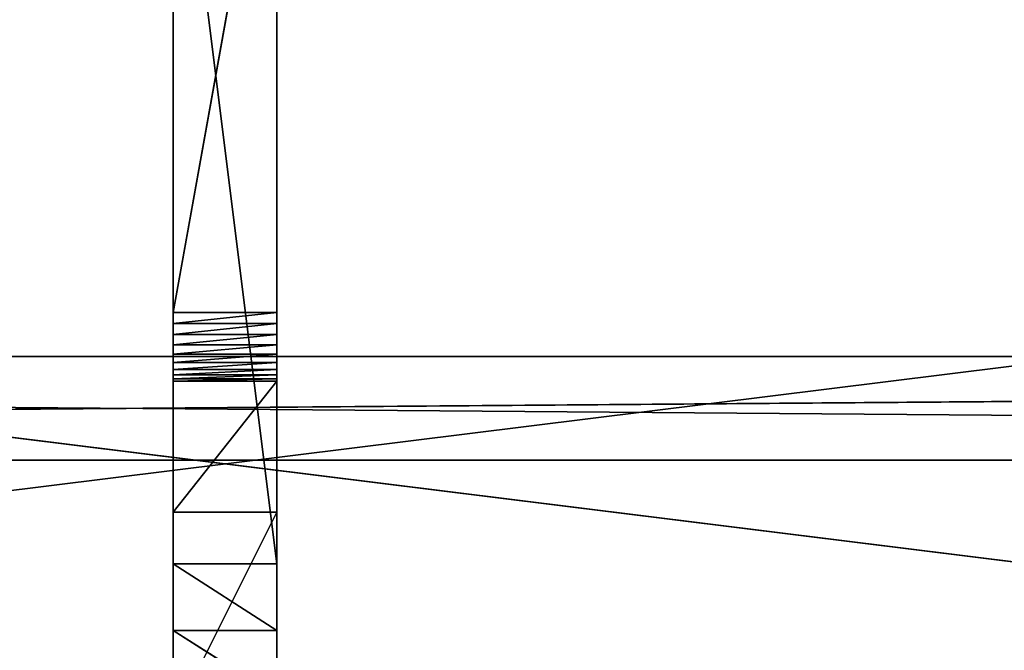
# Model space of a CAD drawing. Header units: centimetres. Extents: x 0.1 to 22.3, y 0.1 to 22.3.
# Tile 495 of 632: x 10.9 to 12.4, y 20.5 to 21.4. Entities that reach past the tile are written whole.
import ezdxf

# ---------------------------------------------------------------- set-up
doc = ezdxf.new("R2010")
doc.units = ezdxf.units.CM
doc.header["$LTSCALE"] = 2.54
doc.layers.get('0').update_dxf_attribs({"true_color": 0xff5454})

# ---------------------------------------------------------------- blocks, each defined once
blk = doc.blocks.new('Kosz na _mieci DELLA.STL')
at = {"color": 0}
for p, q in [((18.8375, 19.8158, 47.25), (0.3375, 22.1158, 47.25)), ((18.8375, 19.8158, 47.25), (0.3375, 22.1158, 47.25)), ((3.6375, 19.8158, 47.35), (22.1375, 22.1158, 47.35)), ((3.6375, 19.8158, 47.35), (22.1375, 22.1158, 47.35)), ((11.3125, 21.8158, 45.7575), (11.1625, 20.9797, 45.7575)), ((11.3125, 21.8158, 45.7575), (11.1625, 20.9797, 45.7575)), ((11.1625, 21.8158, 45.7575), (11.1625, 20.9797, 45.7575)), ((11.1625, 20.6158, 43.2575), (11.1625, 21.8158, 43.2575)), ((11.1625, 21.8158, 43.2575), (11.3125, 20.6158, 43.2575)), ((11.1625, 21.8158, 43.2575), (11.3125, 20.6158, 43.2575)), ((11.1625, 20.6908, 43.7575), (11.1625, 21.8158, 43.2575)), ((11.1625, 20.6158, 43.2575), (11.1625, 21.8158, 43.2575)), ((11.1625, 20.6908, 43.7575), (11.1625, 21.8158, 43.2575)), ((11.1625, 20.9797, 45.7575), (11.1625, 21.8158, 43.2575)), ((11.1625, 20.9797, 45.7575), (11.1625, 21.8158, 43.2575)), ((11.1625, 21.8158, 45.7575), (11.1625, 20.9797, 45.7575)), ((11.3125, 20.9797, 45.7575), (11.3125, 21.8158, 45.7575)), ((11.3125, 21.8158, 43.2575), (11.3125, 20.6158, 43.2575)), ((11.3125, 21.8158, 43.2575), (11.3125, 20.6158, 43.2575)), ((11.3125, 21.8158, 43.2575), (11.3125, 20.6908, 43.7575)), ((11.3125, 21.8158, 45.7575), (11.3125, 20.6908, 43.7575)), ((11.3125, 21.8158, 43.2575), (11.3125, 20.6908, 43.7575)), ((11.3125, 21.8158, 45.7575), (11.3125, 20.6908, 43.7575)), ((11.3125, 20.9797, 45.7575), (11.3125, 21.8158, 45.7575)), ((11.1625, 20.9797, 45.7575), (11.3125, 20.9797, 45.7575)), ((11.1625, 20.6908, 43.7575), (11.1625, 20.9797, 45.7575)), ((11.1625, 20.6908, 44.0575), (11.1625, 20.9797, 45.7575)), ((11.1625, 20.6908, 43.7575), (11.1625, 20.9797, 45.7575)), ((11.1625, 20.6908, 44.0575), (11.1625, 20.9797, 45.7575)), ((11.1625, 20.8804, 45.6692), (11.1625, 20.9797, 45.7575)), ((11.1625, 20.8804, 45.6692), (11.1625, 20.9797, 45.7575)), ((11.1625, 20.9636, 45.7562), (11.1625, 20.9797, 45.7575)), ((11.3125, 20.9797, 45.7575), (11.1625, 20.9636, 45.7562)), ((11.3125, 20.9797, 45.7575), (11.1625, 20.9636, 45.7562)), ((11.1625, 20.9797, 45.7575), (11.3125, 20.9797, 45.7575)), ((11.1625, 20.9636, 45.7562), (11.1625, 20.9797, 45.7575)), ((11.3125, 20.9797, 45.7575), (11.3125, 20.6908, 43.7575)), ((11.3125, 20.9797, 45.7575), (11.3125, 20.6908, 43.7575)), ((11.3125, 20.9797, 45.7575), (11.3125, 20.6908, 44.0575)), ((11.3125, 20.9797, 45.7575), (11.3125, 20.6908, 44.0575)), ((11.3125, 20.9797, 45.7575), (11.3125, 20.8804, 45.6692)), ((11.3125, 20.9797, 45.7575), (11.3125, 20.8804, 45.6692)), ((11.3125, 20.9797, 45.7575), (11.3125, 20.9636, 45.7562)), ((11.3125, 20.9797, 45.7575), (11.3125, 20.9636, 45.7562)), ((11.1625, 20.8804, 45.6692), (11.1625, 20.9636, 45.7562)), ((11.1625, 20.8804, 45.6692), (11.1625, 20.9636, 45.7562)), ((11.1625, 20.948, 45.7523), (11.1625, 20.9636, 45.7562)), ((11.3125, 20.9636, 45.7562), (11.1625, 20.948, 45.7523)), ((11.3125, 20.9636, 45.7562), (11.1625, 20.948, 45.7523)), ((11.3125, 20.9636, 45.7562), (11.1625, 20.9636, 45.7562)), ((11.1625, 20.948, 45.7523), (11.1625, 20.9636, 45.7562)), ((11.3125, 20.9636, 45.7562), (11.1625, 20.9636, 45.7562)), ((11.3125, 20.9636, 45.7562), (11.3125, 20.8804, 45.6692)), ((11.3125, 20.9636, 45.7562), (11.3125, 20.8804, 45.6692)), ((11.3125, 20.9636, 45.7562), (11.3125, 20.948, 45.7523)), ((11.3125, 20.9636, 45.7562), (11.3125, 20.948, 45.7523)), ((11.1625, 20.9331, 45.746), (11.1625, 20.948, 45.7523)), ((11.1625, 20.948, 45.7523), (11.1625, 20.8804, 45.6692)), ((11.1625, 20.948, 45.7523), (11.1625, 20.8804, 45.6692)), ((11.3125, 20.948, 45.7523), (11.1625, 20.9331, 45.746)), ((11.3125, 20.948, 45.7523), (11.1625, 20.9331, 45.746)), ((11.3125, 20.948, 45.7523), (11.1625, 20.948, 45.7523)), ((11.1625, 20.9331, 45.746), (11.1625, 20.948, 45.7523)), ((11.3125, 20.948, 45.7523), (11.1625, 20.948, 45.7523)), ((11.3125, 20.948, 45.7523), (11.3125, 20.9331, 45.746)), ((11.3125, 20.8804, 45.6692), (11.3125, 20.948, 45.7523)), ((11.3125, 20.8804, 45.6692), (11.3125, 20.948, 45.7523)), ((11.3125, 20.948, 45.7523), (11.3125, 20.9331, 45.746)), ((11.1625, 20.9195, 45.7374), (11.1625, 20.9331, 45.746)), ((11.1625, 20.9331, 45.746), (11.1625, 20.8804, 45.6692)), ((11.1625, 20.9331, 45.746), (11.1625, 20.8804, 45.6692)), ((11.3125, 20.9331, 45.746), (11.1625, 20.9195, 45.7374)), ((11.3125, 20.9331, 45.746), (11.1625, 20.9195, 45.7374)), ((11.3125, 20.9331, 45.746), (11.1625, 20.9331, 45.746)), ((11.1625, 20.9195, 45.7374), (11.1625, 20.9331, 45.746)), ((11.3125, 20.9331, 45.746), (11.1625, 20.9331, 45.746)), ((11.3125, 20.9331, 45.746), (11.3125, 20.8804, 45.6692)), ((11.3125, 20.9331, 45.746), (11.3125, 20.8804, 45.6692)), ((11.3125, 20.9331, 45.746), (11.3125, 20.9195, 45.7374)), ((11.3125, 20.9331, 45.746), (11.3125, 20.9195, 45.7374)), ((1.5375, 20.7658, 43.7575), (20.6375, 20.9158, 43.7575)), ((1.5375, 20.7658, 43.7575), (20.6375, 20.9158, 43.7575)), ((1.5375, 20.9158, 43.7575), (20.6375, 20.9158, 43.7575)), ((1.5375, 20.9158, 45.7575), (20.6375, 20.9158, 45.7575)), ((20.6375, 20.9158, 45.7575), (1.5375, 20.9158, 43.7575)), ((20.6375, 20.9158, 45.7575), (1.5375, 20.9158, 43.7575)), ((1.5375, 20.9158, 43.7575), (20.6375, 20.9158, 43.7575)), ((20.6375, 20.7658, 45.7575), (1.5375, 20.9158, 45.7575)), ((20.6375, 20.7658, 45.7575), (1.5375, 20.9158, 45.7575)), ((1.5375, 20.9158, 45.7575), (20.6375, 20.9158, 45.7575)), ((11.1625, 20.8836, 45.685), (11.1625, 20.9195, 45.7374)), ((11.1625, 20.9195, 45.7374), (11.1625, 20.8804, 45.6692)), ((11.1625, 20.9195, 45.7374), (11.1625, 20.8804, 45.6692)), ((11.1625, 20.8893, 45.7001), (11.1625, 20.9195, 45.7374)), ((11.1625, 20.8836, 45.685), (11.1625, 20.9195, 45.7374)), ((11.1625, 20.8893, 45.7001), (11.1625, 20.9195, 45.7374)), ((11.1625, 20.8973, 45.7141), (11.1625, 20.9195, 45.7374)), ((11.3125, 20.9195, 45.7374), (11.1625, 20.9075, 45.7266)), ((11.3125, 20.9195, 45.7374), (11.1625, 20.9075, 45.7266)), ((11.3125, 20.9195, 45.7374), (11.1625, 20.9195, 45.7374)), ((11.1625, 20.9075, 45.7266), (11.1625, 20.9195, 45.7374)), ((11.3125, 20.9195, 45.7374), (11.1625, 20.9195, 45.7374)), ((11.3125, 20.8893, 45.7001), (11.3125, 20.9195, 45.7374)), ((11.3125, 20.9195, 45.7374), (11.3125, 20.8973, 45.7141)), ((11.3125, 20.9195, 45.7374), (11.3125, 20.8804, 45.6692)), ((11.3125, 20.9195, 45.7374), (11.3125, 20.8804, 45.6692)), ((11.3125, 20.9195, 45.7374), (11.3125, 20.8836, 45.685)), ((11.3125, 20.9195, 45.7374), (11.3125, 20.8836, 45.685)), ((11.3125, 20.8893, 45.7001), (11.3125, 20.9195, 45.7374)), ((11.3125, 20.9195, 45.7374), (11.3125, 20.9075, 45.7266)), ((11.3125, 20.9075, 45.7266), (11.1625, 20.8973, 45.7141)), ((11.3125, 20.9075, 45.7266), (11.1625, 20.8973, 45.7141)), ((11.3125, 20.9075, 45.7266), (11.1625, 20.9075, 45.7266)), ((11.1625, 20.8973, 45.7141), (11.1625, 20.9075, 45.7266)), ((11.3125, 20.9075, 45.7266), (11.1625, 20.9075, 45.7266)), ((11.3125, 20.9075, 45.7266), (11.3125, 20.8973, 45.7141)), ((11.1625, 20.8893, 45.7001), (11.1625, 20.8973, 45.7141)), ((11.3125, 20.8973, 45.7141), (11.1625, 20.8893, 45.7001)), ((11.3125, 20.8973, 45.7141), (11.1625, 20.8893, 45.7001)), ((11.3125, 20.8973, 45.7141), (11.1625, 20.8973, 45.7141)), ((11.1625, 20.8893, 45.7001), (11.1625, 20.8973, 45.7141)), ((11.3125, 20.8973, 45.7141), (11.1625, 20.8973, 45.7141)), ((11.1625, 20.8836, 45.685), (11.1625, 20.8893, 45.7001)), ((11.3125, 20.8893, 45.7001), (11.1625, 20.8836, 45.685)), ((11.3125, 20.8893, 45.7001), (11.1625, 20.8836, 45.685)), ((11.3125, 20.8893, 45.7001), (11.1625, 20.8893, 45.7001)), ((11.1625, 20.8836, 45.685), (11.1625, 20.8893, 45.7001)), ((11.3125, 20.8893, 45.7001), (11.1625, 20.8893, 45.7001)), ((11.3125, 20.8973, 45.7141), (11.3125, 20.8893, 45.7001)), ((11.3125, 20.8973, 45.7141), (11.3125, 20.8893, 45.7001)), ((11.3125, 20.8893, 45.7001), (11.3125, 20.8836, 45.685)), ((11.3125, 20.8893, 45.7001), (11.3125, 20.8836, 45.685)), ((11.1625, 20.8804, 45.6692), (11.1625, 20.8836, 45.685)), ((11.3125, 20.8836, 45.685), (11.1625, 20.8804, 45.6692)), ((11.3125, 20.8836, 45.685), (11.1625, 20.8804, 45.6692)), ((11.3125, 20.8836, 45.685), (11.1625, 20.8836, 45.685)), ((11.1625, 20.8804, 45.6692), (11.1625, 20.8836, 45.685)), ((11.3125, 20.8836, 45.685), (11.1625, 20.8836, 45.685)), ((11.1625, 20.6908, 44.0575), (11.1625, 20.8804, 45.6692)), ((11.1625, 20.6908, 44.0575), (11.1625, 20.8804, 45.6692)), ((11.1625, 20.6908, 44.0575), (11.3125, 20.8804, 45.6692)), ((11.3125, 20.8804, 45.6692), (11.1625, 20.8804, 45.6692)), ((11.1625, 20.6908, 44.0575), (11.3125, 20.8804, 45.6692)), ((11.3125, 20.8804, 45.6692), (11.1625, 20.8804, 45.6692)), ((11.3125, 20.8836, 45.685), (11.3125, 20.8804, 45.6692)), ((11.3125, 20.8836, 45.685), (11.3125, 20.8804, 45.6692)), ((11.3125, 20.8804, 45.6692), (11.3125, 20.6908, 44.0575)), ((11.3125, 20.8804, 45.6692), (11.3125, 20.6908, 44.0575)), ((20.6375, 20.7658, 43.7575), (1.5375, 20.7658, 43.7575)), ((20.6375, 20.7658, 45.7575), (1.5375, 20.7658, 45.7575)), ((1.5375, 20.7658, 45.7575), (20.6375, 20.7658, 43.7575)), ((1.5375, 20.7658, 45.7575), (20.6375, 20.7658, 43.7575)), ((20.6375, 20.7658, 43.7575), (1.5375, 20.7658, 43.7575)), ((20.6375, 20.7658, 45.7575), (1.5375, 20.7658, 45.7575)), ((11.1625, 20.6158, 43.2575), (11.1625, 20.6908, 43.7575)), ((11.1625, 20.5194, 43.2633), (11.1625, 20.6908, 43.7575)), ((11.1625, 20.6158, 43.2575), (11.1625, 20.6908, 43.7575)), ((11.1625, 20.5194, 43.2633), (11.1625, 20.6908, 43.7575)), ((11.1625, 20.4243, 43.2808), (11.1625, 20.6908, 43.7575)), ((11.1625, 20.4243, 43.2808), (11.1625, 20.6908, 43.7575)), ((11.1625, 20.3908, 43.7575), (11.1625, 20.6908, 43.7575)), ((11.1625, 20.6908, 43.7575), (11.1625, 20.6908, 44.0575)), ((11.3125, 20.6908, 43.7575), (11.1625, 20.3908, 43.7575)), ((11.3125, 20.6908, 43.7575), (11.1625, 20.3908, 43.7575)), ((11.3125, 20.6908, 43.7575), (11.1625, 20.6908, 43.7575)), ((11.1625, 20.3908, 43.7575), (11.1625, 20.6908, 43.7575)), ((11.1625, 20.6908, 43.7575), (11.1625, 20.6908, 44.0575)), ((11.1625, 20.6908, 43.7575), (11.3125, 20.6908, 44.0575)), ((11.3125, 20.6908, 44.0575), (11.1625, 20.6908, 44.0575)), ((11.1625, 20.6908, 43.7575), (11.3125, 20.6908, 44.0575)), ((11.3125, 20.6908, 43.7575), (11.1625, 20.6908, 43.7575)), ((11.3125, 20.6908, 44.0575), (11.1625, 20.6908, 44.0575)), ((11.3125, 20.6908, 43.7575), (11.3125, 20.6158, 43.2575)), ((11.3125, 20.6908, 44.0575), (11.3125, 20.6908, 43.7575)), ((11.3125, 20.4243, 43.2808), (11.3125, 20.6908, 43.7575)), ((11.3125, 20.6908, 43.7575), (11.3125, 20.3908, 43.7575)), ((11.3125, 20.4243, 43.2808), (11.3125, 20.6908, 43.7575)), ((11.3125, 20.5194, 43.2633), (11.3125, 20.6908, 43.7575)), ((11.3125, 20.5194, 43.2633), (11.3125, 20.6908, 43.7575)), ((11.3125, 20.6908, 43.7575), (11.3125, 20.6158, 43.2575)), ((11.3125, 20.6908, 43.7575), (11.3125, 20.3908, 43.7575)), ((11.3125, 20.6908, 44.0575), (11.3125, 20.6908, 43.7575)), ((11.3125, 20.6158, 43.2575), (11.1625, 20.6158, 43.2575)), ((11.1625, 20.6158, 43.2575), (11.1625, 20.5194, 43.2633)), ((11.1625, 20.6158, 43.2575), (11.1625, 20.5194, 43.2633)), ((11.1625, 20.6158, 43.2575), (11.3125, 20.5194, 43.2633)), ((11.1625, 20.6158, 43.2575), (11.3125, 20.5194, 43.2633)), ((11.3125, 20.6158, 43.2575), (11.1625, 20.6158, 43.2575)), ((11.3125, 20.5194, 43.2633), (11.3125, 20.6158, 43.2575)), ((11.3125, 20.5194, 43.2633), (11.3125, 20.6158, 43.2575)), ((11.1625, 20.5194, 43.2633), (11.1625, 20.4243, 43.2808)), ((11.1625, 20.5194, 43.2633), (11.1625, 20.4243, 43.2808)), ((11.1625, 20.5194, 43.2633), (11.3125, 20.4243, 43.2808)), ((11.1625, 20.5194, 43.2633), (11.3125, 20.4243, 43.2808)), ((11.1625, 20.5194, 43.2633), (11.3125, 20.5194, 43.2633)), ((11.1625, 20.5194, 43.2633), (11.3125, 20.5194, 43.2633)), ((11.3125, 20.4243, 43.2808), (11.3125, 20.5194, 43.2633)), ((11.3125, 20.4243, 43.2808), (11.3125, 20.5194, 43.2633))]:
    blk.add_line(p, q, dxfattribs=at)
mesh = blk.add_polyface(dxfattribs=at)
corners = [(22.1375, 22.1158, 47.35), (0.3375, 22.1158, 47.35), (3.6375, 19.8158, 47.35)]
mesh.append_faces([[corners[k] for k in face] for face in [(0, 1, 2)]], dxfattribs={"color": 0})
mesh = blk.add_polyface(dxfattribs=at)
corners = [(22.1375, 22.1158, 47.25), (18.8375, 19.8158, 47.25), (0.3375, 22.1158, 47.25)]
mesh.append_faces([[corners[k] for k in face] for face in [(0, 1, 2)]], dxfattribs={"color": 0})
mesh = blk.add_polyface(dxfattribs=at)
corners = [(18.8375, 19.8158, 47.25), (3.6375, 19.8158, 47.25), (0.3375, 22.1158, 47.25)]
mesh.append_faces([[corners[k] for k in face] for face in [(0, 1, 2)]], dxfattribs={"color": 0})
mesh = blk.add_polyface(dxfattribs=at)
corners = [(22.1375, 22.1158, 47.35), (3.6375, 19.8158, 47.35), (18.8375, 19.8158, 47.35)]
mesh.append_faces([[corners[k] for k in face] for face in [(0, 1, 2)]], dxfattribs={"color": 0})
mesh = blk.add_polyface(dxfattribs=at)
corners = [(21.8375, 0.6158, 15.75), (0.6375, 0.6158, 15.75), (21.8375, 21.8158, 15.75)]
mesh.append_faces([[corners[k] for k in face] for face in [(0, 1, 2)]], dxfattribs={"color": 0})
mesh = blk.add_polyface(dxfattribs=at)
corners = [(21.8375, 21.8158, 15.75), (0.6375, 0.6158, 15.75), (0.6375, 21.8158, 15.75)]
mesh.append_faces([[corners[k] for k in face] for face in [(0, 1, 2)]], dxfattribs={"color": 0})
mesh = blk.add_polyface(dxfattribs=at)
corners = [(21.8375, 0.6158, 15.95), (0.6375, 21.8158, 15.95), (0.6375, 0.6158, 15.95)]
mesh.append_faces([[corners[k] for k in face] for face in [(0, 1, 2)]], dxfattribs={"color": 0})
mesh = blk.add_polyface(dxfattribs=at)
corners = [(21.8375, 21.8158, 15.95), (0.6375, 21.8158, 15.95), (21.8375, 0.6158, 15.95)]
mesh.append_faces([[corners[k] for k in face] for face in [(0, 1, 2)]], dxfattribs={"color": 0})
mesh = blk.add_polyface(dxfattribs=at)
corners = [(11.3125, 21.8158, 45.7575), (11.1625, 20.9797, 45.7575), (11.3125, 20.9797, 45.7575)]
mesh.append_faces([[corners[k] for k in face] for face in [(0, 1, 2)]], dxfattribs={"color": 0})
mesh = blk.add_polyface(dxfattribs=at)
corners = [(11.3125, 21.8158, 45.7575), (11.1625, 21.8158, 45.7575), (11.1625, 20.9797, 45.7575)]
mesh.append_faces([[corners[k] for k in face] for face in [(0, 1, 2)]], dxfattribs={"color": 0})
mesh = blk.add_polyface(dxfattribs=at)
corners = [(11.3125, 20.6158, 43.2575), (11.1625, 20.6158, 43.2575), (11.1625, 21.8158, 43.2575)]
mesh.append_faces([[corners[k] for k in face] for face in [(0, 1, 2)]], dxfattribs={"color": 0})
mesh = blk.add_polyface(dxfattribs=at)
corners = [(11.3125, 20.6158, 43.2575), (11.1625, 21.8158, 43.2575), (11.3125, 21.8158, 43.2575)]
mesh.append_faces([[corners[k] for k in face] for face in [(0, 1, 2)]], dxfattribs={"color": 0})
mesh = blk.add_polyface(dxfattribs=at)
corners = [(11.1625, 21.8158, 43.2575), (11.1625, 20.6158, 43.2575), (11.1625, 20.6908, 43.7575)]
mesh.append_faces([[corners[k] for k in face] for face in [(0, 1, 2)]], dxfattribs={"color": 0})
mesh = blk.add_polyface(dxfattribs=at)
corners = [(11.1625, 21.8158, 43.2575), (11.1625, 20.6908, 43.7575), (11.1625, 20.9797, 45.7575)]
mesh.append_faces([[corners[k] for k in face] for face in [(0, 1, 2)]], dxfattribs={"color": 0})
mesh = blk.add_polyface(dxfattribs=at)
corners = [(11.1625, 21.8158, 43.2575), (11.1625, 20.9797, 45.7575), (11.1625, 21.8158, 45.7575)]
mesh.append_faces([[corners[k] for k in face] for face in [(0, 1, 2)]], dxfattribs={"color": 0})
mesh = blk.add_polyface(dxfattribs=at)
corners = [(11.3125, 21.8158, 43.2575), (11.3125, 20.6908, 43.7575), (11.3125, 20.6158, 43.2575)]
mesh.append_faces([[corners[k] for k in face] for face in [(0, 1, 2)]], dxfattribs={"color": 0})
mesh = blk.add_polyface(dxfattribs=at)
corners = [(11.3125, 21.8158, 45.7575), (11.3125, 20.6908, 43.7575), (11.3125, 21.8158, 43.2575)]
mesh.append_faces([[corners[k] for k in face] for face in [(0, 1, 2)]], dxfattribs={"color": 0})
mesh = blk.add_polyface(dxfattribs=at)
corners = [(11.3125, 21.8158, 45.7575), (11.3125, 20.9797, 45.7575), (11.3125, 20.6908, 43.7575)]
mesh.append_faces([[corners[k] for k in face] for face in [(0, 1, 2)]], dxfattribs={"color": 0})
mesh = blk.add_polyface(dxfattribs=at)
corners = [(11.1625, 20.9797, 45.7575), (11.1625, 20.6908, 43.7575), (11.1625, 20.6908, 44.0575)]
mesh.append_faces([[corners[k] for k in face] for face in [(0, 1, 2)]], dxfattribs={"color": 0})
mesh = blk.add_polyface(dxfattribs=at)
corners = [(11.1625, 20.9797, 45.7575), (11.1625, 20.6908, 44.0575), (11.1625, 20.8804, 45.6692)]
mesh.append_faces([[corners[k] for k in face] for face in [(0, 1, 2)]], dxfattribs={"color": 0})
mesh = blk.add_polyface(dxfattribs=at)
corners = [(11.1625, 20.9797, 45.7575), (11.1625, 20.8804, 45.6692), (11.1625, 20.9636, 45.7562)]
mesh.append_faces([[corners[k] for k in face] for face in [(0, 1, 2)]], dxfattribs={"color": 0})
mesh = blk.add_polyface(dxfattribs=at)
corners = [(11.3125, 20.9797, 45.7575), (11.1625, 20.9636, 45.7562), (11.3125, 20.9636, 45.7562)]
mesh.append_faces([[corners[k] for k in face] for face in [(0, 1, 2)]], dxfattribs={"color": 0})
mesh = blk.add_polyface(dxfattribs=at)
corners = [(11.3125, 20.9797, 45.7575), (11.1625, 20.9797, 45.7575), (11.1625, 20.9636, 45.7562)]
mesh.append_faces([[corners[k] for k in face] for face in [(0, 1, 2)]], dxfattribs={"color": 0})
mesh = blk.add_polyface(dxfattribs=at)
corners = [(11.3125, 20.9797, 45.7575), (11.3125, 20.6908, 44.0575), (11.3125, 20.6908, 43.7575)]
mesh.append_faces([[corners[k] for k in face] for face in [(0, 1, 2)]], dxfattribs={"color": 0})
mesh = blk.add_polyface(dxfattribs=at)
corners = [(11.3125, 20.9797, 45.7575), (11.3125, 20.8804, 45.6692), (11.3125, 20.6908, 44.0575)]
mesh.append_faces([[corners[k] for k in face] for face in [(0, 1, 2)]], dxfattribs={"color": 0})
mesh = blk.add_polyface(dxfattribs=at)
corners = [(11.3125, 20.9797, 45.7575), (11.3125, 20.9636, 45.7562), (11.3125, 20.8804, 45.6692)]
mesh.append_faces([[corners[k] for k in face] for face in [(0, 1, 2)]], dxfattribs={"color": 0})
mesh = blk.add_polyface(dxfattribs=at)
corners = [(11.1625, 20.9636, 45.7562), (11.1625, 20.8804, 45.6692), (11.1625, 20.948, 45.7523)]
mesh.append_faces([[corners[k] for k in face] for face in [(0, 1, 2)]], dxfattribs={"color": 0})
mesh = blk.add_polyface(dxfattribs=at)
corners = [(11.3125, 20.9636, 45.7562), (11.1625, 20.948, 45.7523), (11.3125, 20.948, 45.7523)]
mesh.append_faces([[corners[k] for k in face] for face in [(0, 1, 2)]], dxfattribs={"color": 0})
mesh = blk.add_polyface(dxfattribs=at)
corners = [(11.3125, 20.9636, 45.7562), (11.1625, 20.9636, 45.7562), (11.1625, 20.948, 45.7523)]
mesh.append_faces([[corners[k] for k in face] for face in [(0, 1, 2)]], dxfattribs={"color": 0})
mesh = blk.add_polyface(dxfattribs=at)
corners = [(11.3125, 20.9636, 45.7562), (11.3125, 20.948, 45.7523), (11.3125, 20.8804, 45.6692)]
mesh.append_faces([[corners[k] for k in face] for face in [(0, 1, 2)]], dxfattribs={"color": 0})
mesh = blk.add_polyface(dxfattribs=at)
corners = [(11.1625, 20.948, 45.7523), (11.1625, 20.8804, 45.6692), (11.1625, 20.9331, 45.746)]
mesh.append_faces([[corners[k] for k in face] for face in [(0, 1, 2)]], dxfattribs={"color": 0})
mesh = blk.add_polyface(dxfattribs=at)
corners = [(11.3125, 20.948, 45.7523), (11.1625, 20.9331, 45.746), (11.3125, 20.9331, 45.746)]
mesh.append_faces([[corners[k] for k in face] for face in [(0, 1, 2)]], dxfattribs={"color": 0})
mesh = blk.add_polyface(dxfattribs=at)
corners = [(11.3125, 20.948, 45.7523), (11.1625, 20.948, 45.7523), (11.1625, 20.9331, 45.746)]
mesh.append_faces([[corners[k] for k in face] for face in [(0, 1, 2)]], dxfattribs={"color": 0})
mesh = blk.add_polyface(dxfattribs=at)
corners = [(11.3125, 20.948, 45.7523), (11.3125, 20.9331, 45.746), (11.3125, 20.8804, 45.6692)]
mesh.append_faces([[corners[k] for k in face] for face in [(0, 1, 2)]], dxfattribs={"color": 0})
mesh = blk.add_polyface(dxfattribs=at)
corners = [(11.1625, 20.9331, 45.746), (11.1625, 20.8804, 45.6692), (11.1625, 20.9195, 45.7374)]
mesh.append_faces([[corners[k] for k in face] for face in [(0, 1, 2)]], dxfattribs={"color": 0})
mesh = blk.add_polyface(dxfattribs=at)
corners = [(11.3125, 20.9331, 45.746), (11.1625, 20.9195, 45.7374), (11.3125, 20.9195, 45.7374)]
mesh.append_faces([[corners[k] for k in face] for face in [(0, 1, 2)]], dxfattribs={"color": 0})
mesh = blk.add_polyface(dxfattribs=at)
corners = [(11.3125, 20.9331, 45.746), (11.1625, 20.9331, 45.746), (11.1625, 20.9195, 45.7374)]
mesh.append_faces([[corners[k] for k in face] for face in [(0, 1, 2)]], dxfattribs={"color": 0})
mesh = blk.add_polyface(dxfattribs=at)
corners = [(11.3125, 20.9331, 45.746), (11.3125, 20.9195, 45.7374), (11.3125, 20.8804, 45.6692)]
mesh.append_faces([[corners[k] for k in face] for face in [(0, 1, 2)]], dxfattribs={"color": 0})
mesh = blk.add_polyface(dxfattribs=at)
corners = [(20.6375, 20.7658, 43.7575), (1.5375, 20.7658, 43.7575), (20.6375, 20.9158, 43.7575)]
mesh.append_faces([[corners[k] for k in face] for face in [(0, 1, 2)]], dxfattribs={"color": 0})
mesh = blk.add_polyface(dxfattribs=at)
corners = [(20.6375, 20.9158, 43.7575), (1.5375, 20.7658, 43.7575), (1.5375, 20.9158, 43.7575)]
mesh.append_faces([[corners[k] for k in face] for face in [(0, 1, 2)]], dxfattribs={"color": 0})
mesh = blk.add_polyface(dxfattribs=at)
corners = [(20.6375, 20.9158, 45.7575), (1.5375, 20.9158, 43.7575), (1.5375, 20.9158, 45.7575)]
mesh.append_faces([[corners[k] for k in face] for face in [(0, 1, 2)]], dxfattribs={"color": 0})
mesh = blk.add_polyface(dxfattribs=at)
corners = [(20.6375, 20.9158, 45.7575), (20.6375, 20.9158, 43.7575), (1.5375, 20.9158, 43.7575)]
mesh.append_faces([[corners[k] for k in face] for face in [(0, 1, 2)]], dxfattribs={"color": 0})
mesh = blk.add_polyface(dxfattribs=at)
corners = [(20.6375, 20.7658, 45.7575), (1.5375, 20.9158, 45.7575), (1.5375, 20.7658, 45.7575)]
mesh.append_faces([[corners[k] for k in face] for face in [(0, 1, 2)]], dxfattribs={"color": 0})
mesh = blk.add_polyface(dxfattribs=at)
corners = [(20.6375, 20.9158, 45.7575), (1.5375, 20.9158, 45.7575), (20.6375, 20.7658, 45.7575)]
mesh.append_faces([[corners[k] for k in face] for face in [(0, 1, 2)]], dxfattribs={"color": 0})
mesh = blk.add_polyface(dxfattribs=at)
corners = [(11.1625, 20.9195, 45.7374), (11.1625, 20.8804, 45.6692), (11.1625, 20.8836, 45.685)]
mesh.append_faces([[corners[k] for k in face] for face in [(0, 1, 2)]], dxfattribs={"color": 0})
mesh = blk.add_polyface(dxfattribs=at)
corners = [(11.1625, 20.9195, 45.7374), (11.1625, 20.8836, 45.685), (11.1625, 20.8893, 45.7001)]
mesh.append_faces([[corners[k] for k in face] for face in [(0, 1, 2)]], dxfattribs={"color": 0})
mesh = blk.add_polyface(dxfattribs=at)
corners = [(11.1625, 20.9195, 45.7374), (11.1625, 20.8893, 45.7001), (11.1625, 20.8973, 45.7141)]
mesh.append_faces([[corners[k] for k in face] for face in [(0, 1, 2)]], dxfattribs={"color": 0})
mesh = blk.add_polyface(dxfattribs=at)
corners = [(11.3125, 20.9195, 45.7374), (11.1625, 20.9075, 45.7266), (11.3125, 20.9075, 45.7266)]
mesh.append_faces([[corners[k] for k in face] for face in [(0, 1, 2)]], dxfattribs={"color": 0})
mesh = blk.add_polyface(dxfattribs=at)
corners = [(11.3125, 20.9195, 45.7374), (11.1625, 20.9195, 45.7374), (11.1625, 20.9075, 45.7266)]
mesh.append_faces([[corners[k] for k in face] for face in [(0, 1, 2)]], dxfattribs={"color": 0})
mesh = blk.add_polyface(dxfattribs=at)
corners = [(11.3125, 20.9195, 45.7374), (11.3125, 20.8973, 45.7141), (11.3125, 20.8893, 45.7001)]
mesh.append_faces([[corners[k] for k in face] for face in [(0, 1, 2)]], dxfattribs={"color": 0})
mesh = blk.add_polyface(dxfattribs=at)
corners = [(11.3125, 20.9195, 45.7374), (11.3125, 20.8836, 45.685), (11.3125, 20.8804, 45.6692)]
mesh.append_faces([[corners[k] for k in face] for face in [(0, 1, 2)]], dxfattribs={"color": 0})
mesh = blk.add_polyface(dxfattribs=at)
corners = [(11.3125, 20.9195, 45.7374), (11.3125, 20.8893, 45.7001), (11.3125, 20.8836, 45.685)]
mesh.append_faces([[corners[k] for k in face] for face in [(0, 1, 2)]], dxfattribs={"color": 0})
mesh = blk.add_polyface(dxfattribs=at)
corners = [(11.3125, 20.9075, 45.7266), (11.1625, 20.8973, 45.7141), (11.3125, 20.8973, 45.7141)]
mesh.append_faces([[corners[k] for k in face] for face in [(0, 1, 2)]], dxfattribs={"color": 0})
mesh = blk.add_polyface(dxfattribs=at)
corners = [(11.1625, 20.9075, 45.7266), (11.1625, 20.8973, 45.7141), (11.3125, 20.9075, 45.7266)]
mesh.append_faces([[corners[k] for k in face] for face in [(0, 1, 2)]], dxfattribs={"color": 0})
mesh = blk.add_polyface(dxfattribs=at)
corners = [(11.3125, 20.8973, 45.7141), (11.1625, 20.8893, 45.7001), (11.3125, 20.8893, 45.7001)]
mesh.append_faces([[corners[k] for k in face] for face in [(0, 1, 2)]], dxfattribs={"color": 0})
mesh = blk.add_polyface(dxfattribs=at)
corners = [(11.1625, 20.8973, 45.7141), (11.1625, 20.8893, 45.7001), (11.3125, 20.8973, 45.7141)]
mesh.append_faces([[corners[k] for k in face] for face in [(0, 1, 2)]], dxfattribs={"color": 0})
mesh = blk.add_polyface(dxfattribs=at)
corners = [(11.3125, 20.8893, 45.7001), (11.1625, 20.8836, 45.685), (11.3125, 20.8836, 45.685)]
mesh.append_faces([[corners[k] for k in face] for face in [(0, 1, 2)]], dxfattribs={"color": 0})
mesh = blk.add_polyface(dxfattribs=at)
corners = [(11.1625, 20.8893, 45.7001), (11.1625, 20.8836, 45.685), (11.3125, 20.8893, 45.7001)]
mesh.append_faces([[corners[k] for k in face] for face in [(0, 1, 2)]], dxfattribs={"color": 0})
mesh = blk.add_polyface(dxfattribs=at)
corners = [(11.3125, 20.8836, 45.685), (11.1625, 20.8804, 45.6692), (11.3125, 20.8804, 45.6692)]
mesh.append_faces([[corners[k] for k in face] for face in [(0, 1, 2)]], dxfattribs={"color": 0})
mesh = blk.add_polyface(dxfattribs=at)
corners = [(11.1625, 20.8836, 45.685), (11.1625, 20.8804, 45.6692), (11.3125, 20.8836, 45.685)]
mesh.append_faces([[corners[k] for k in face] for face in [(0, 1, 2)]], dxfattribs={"color": 0})
mesh = blk.add_polyface(dxfattribs=at)
corners = [(11.1625, 20.8804, 45.6692), (11.1625, 20.6908, 44.0575), (11.3125, 20.8804, 45.6692)]
mesh.append_faces([[corners[k] for k in face] for face in [(0, 1, 2)]], dxfattribs={"color": 0})
mesh = blk.add_polyface(dxfattribs=at)
corners = [(11.3125, 20.8804, 45.6692), (11.1625, 20.6908, 44.0575), (11.3125, 20.6908, 44.0575)]
mesh.append_faces([[corners[k] for k in face] for face in [(0, 1, 2)]], dxfattribs={"color": 0})
mesh = blk.add_polyface(dxfattribs=at)
corners = [(1.5375, 20.7658, 45.7575), (20.6375, 20.7658, 43.7575), (20.6375, 20.7658, 45.7575)]
mesh.append_faces([[corners[k] for k in face] for face in [(0, 1, 2)]], dxfattribs={"color": 0})
mesh = blk.add_polyface(dxfattribs=at)
corners = [(1.5375, 20.7658, 45.7575), (1.5375, 20.7658, 43.7575), (20.6375, 20.7658, 43.7575)]
mesh.append_faces([[corners[k] for k in face] for face in [(0, 1, 2)]], dxfattribs={"color": 0})
mesh = blk.add_polyface(dxfattribs=at)
corners = [(11.1625, 20.6908, 43.7575), (11.1625, 20.6158, 43.2575), (11.1625, 20.5194, 43.2633)]
mesh.append_faces([[corners[k] for k in face] for face in [(0, 1, 2)]], dxfattribs={"color": 0})
mesh = blk.add_polyface(dxfattribs=at)
corners = [(11.1625, 20.6908, 43.7575), (11.1625, 20.5194, 43.2633), (11.1625, 20.4243, 43.2808)]
mesh.append_faces([[corners[k] for k in face] for face in [(0, 1, 2)]], dxfattribs={"color": 0})
mesh = blk.add_polyface(dxfattribs=at)
corners = [(11.1625, 20.6908, 43.7575), (11.1625, 20.4243, 43.2808), (11.1625, 20.3908, 43.7575)]
mesh.append_faces([[corners[k] for k in face] for face in [(0, 1, 2)]], dxfattribs={"color": 0})
mesh = blk.add_polyface(dxfattribs=at)
corners = [(11.3125, 20.6908, 43.7575), (11.1625, 20.3908, 43.7575), (11.3125, 20.3908, 43.7575)]
mesh.append_faces([[corners[k] for k in face] for face in [(0, 1, 2)]], dxfattribs={"color": 0})
mesh = blk.add_polyface(dxfattribs=at)
corners = [(11.3125, 20.6908, 43.7575), (11.1625, 20.6908, 43.7575), (11.1625, 20.3908, 43.7575)]
mesh.append_faces([[corners[k] for k in face] for face in [(0, 1, 2)]], dxfattribs={"color": 0})
mesh = blk.add_polyface(dxfattribs=at)
corners = [(11.1625, 20.6908, 44.0575), (11.1625, 20.6908, 43.7575), (11.3125, 20.6908, 44.0575)]
mesh.append_faces([[corners[k] for k in face] for face in [(0, 1, 2)]], dxfattribs={"color": 0})
mesh = blk.add_polyface(dxfattribs=at)
corners = [(11.3125, 20.6908, 44.0575), (11.1625, 20.6908, 43.7575), (11.3125, 20.6908, 43.7575)]
mesh.append_faces([[corners[k] for k in face] for face in [(0, 1, 2)]], dxfattribs={"color": 0})
mesh = blk.add_polyface(dxfattribs=at)
corners = [(11.3125, 20.6908, 43.7575), (11.3125, 20.3908, 43.7575), (11.3125, 20.4243, 43.2808)]
mesh.append_faces([[corners[k] for k in face] for face in [(0, 1, 2)]], dxfattribs={"color": 0})
mesh = blk.add_polyface(dxfattribs=at)
corners = [(11.3125, 20.6908, 43.7575), (11.3125, 20.4243, 43.2808), (11.3125, 20.5194, 43.2633)]
mesh.append_faces([[corners[k] for k in face] for face in [(0, 1, 2)]], dxfattribs={"color": 0})
mesh = blk.add_polyface(dxfattribs=at)
corners = [(11.3125, 20.6908, 43.7575), (11.3125, 20.5194, 43.2633), (11.3125, 20.6158, 43.2575)]
mesh.append_faces([[corners[k] for k in face] for face in [(0, 1, 2)]], dxfattribs={"color": 0})
mesh = blk.add_polyface(dxfattribs=at)
corners = [(11.3125, 20.5194, 43.2633), (11.1625, 20.5194, 43.2633), (11.1625, 20.6158, 43.2575)]
mesh.append_faces([[corners[k] for k in face] for face in [(0, 1, 2)]], dxfattribs={"color": 0})
mesh = blk.add_polyface(dxfattribs=at)
corners = [(11.3125, 20.5194, 43.2633), (11.1625, 20.6158, 43.2575), (11.3125, 20.6158, 43.2575)]
mesh.append_faces([[corners[k] for k in face] for face in [(0, 1, 2)]], dxfattribs={"color": 0})
mesh = blk.add_polyface(dxfattribs=at)
corners = [(11.3125, 20.4243, 43.2808), (11.1625, 20.4243, 43.2808), (11.1625, 20.5194, 43.2633)]
mesh.append_faces([[corners[k] for k in face] for face in [(0, 1, 2)]], dxfattribs={"color": 0})
mesh = blk.add_polyface(dxfattribs=at)
corners = [(11.3125, 20.4243, 43.2808), (11.1625, 20.5194, 43.2633), (11.3125, 20.5194, 43.2633)]
mesh.append_faces([[corners[k] for k in face] for face in [(0, 1, 2)]], dxfattribs={"color": 0})

msp = doc.modelspace()

# ---------------------------------------------------------------- block references
at = {"color": 0}
msp.add_blockref('Kosz na _mieci DELLA.STL', (0, 0), dxfattribs=at)

doc.saveas('drawing.dxf')
